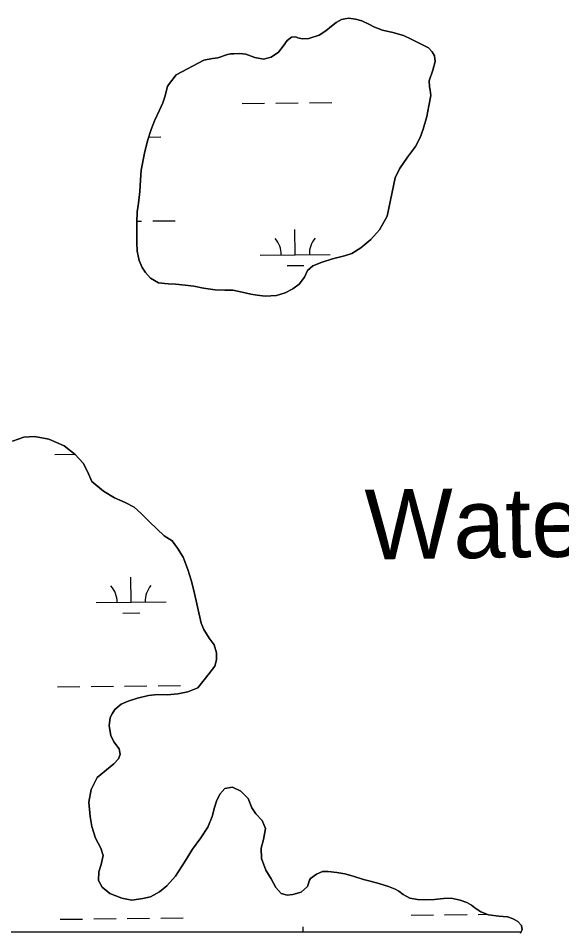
# Model space of a CAD drawing. Extents: x 3683613 to 3738215, y 469626 to 495384.
# Drawn here: x 3717893 to 3718670, y 488419 to 489727 of the extents above; entities that cross this region are included whole.
import ezdxf

# ---------------------------------------------------------------- set-up
doc = ezdxf.new("R2010")
doc.units = 0
for name, color, linetype in [('V-RIVR-IDEN', 7, 'Continuous'), ('V-TOPO-SHOR', 7, 'Continuous'), ('V-WETL-SWMP', 7, 'Continuous')]:
    doc.layers.add(name, color=color, linetype=linetype)

msp = doc.modelspace()

# ---------------------------------------------------------------- linework, layer by layer
at = {"layer": 'V-TOPO-SHOR'}
for points in [[(3718488.6, 489673), (3718485, 489678.6), (3718479.9, 489684.4), (3718454.3, 489697.4), (3718444.1, 489702.1), (3718428.8, 489706.4), (3718414.4, 489710), (3718402, 489714.5), (3718395.6, 489717.8), (3718384.9, 489723.1), (3718375.5, 489725.5), (3718365.4, 489726.8), (3718355.6, 489725.1), (3718348.2, 489720.8), (3718341.1, 489715.5), (3718333.4, 489708.8), (3718323.6, 489702.8), (3718309.1, 489697.7), (3718299.3, 489697.3), (3718293.2, 489698.9), (3718290.3, 489700.1), (3718284.2, 489699.6), (3718277.7, 489695), (3718272.1, 489686.8), (3718265.3, 489678.1), (3718255.1, 489671.2), (3718244, 489668.5), (3718231.6, 489670.5), (3718218.8, 489675.4), (3718210.1, 489676.5), (3718201.6, 489676.1), (3718197.3, 489676), (3718192.4, 489675.2), (3718178.7, 489670.3), (3718171, 489669.3), (3718158.9, 489666.8), (3718119.3, 489645.9)], [(3718119.3, 489645.9), (3718107, 489629.6), (3718103.3, 489615.9), (3718100, 489605.6), (3718095.2, 489595.2), (3718088, 489580.1), (3718083.5, 489567.5), (3718078.3, 489551.2), (3718074, 489533.8), (3718069.2, 489509.3), (3718068.3, 489494.9), (3718067.2, 489478.7), (3718065.2, 489462.4), (3718063.6, 489449.8), (3718062.9, 489435.2), (3718062.7, 489419.5), (3718063.1, 489405.2), (3718063.5, 489393.6), (3718066.5, 489380.1), (3718070.4, 489370), (3718075.2, 489362.8), (3718082.5, 489354.8), (3718093.9, 489347.9), (3718107.7, 489346.5), (3718118, 489346.2), (3718132.2, 489344.8), (3718144.4, 489343.4), (3718158.1, 489340.7), (3718175.1, 489337.9), (3718188.6, 489337.6), (3718200.3, 489337.8), (3718213.6, 489334.9), (3718225.9, 489332), (3718234.9, 489330.4), (3718246.6, 489329.2), (3718262.5, 489329.8), (3718275, 489333.9), (3718285.9, 489339.6), (3718295, 489346), (3718302.6, 489356.2), (3718307.2, 489365.8), (3718314.7, 489372.7), (3718328.1, 489377.5), (3718342.5, 489382.4), (3718359.8, 489386.6), (3718370.6, 489390.1), (3718383.4, 489398.2), (3718397.4, 489410.2), (3718409.8, 489423.8), (3718420.7, 489443.7), (3718432.5, 489498.2), (3718438.5, 489511.2), (3718449.8, 489528), (3718461.3, 489543.4), (3718468, 489556), (3718472.5, 489568), (3718477.6, 489586), (3718480.6, 489601.4), (3718483.1, 489616.2), (3718482.5, 489624), (3718481.2, 489628.9), (3718481, 489637.3), (3718486, 489652.6), (3718489.4, 489665.1), (3718488.6, 489673)], [(3717885, 489121.7), (3717901.2, 489127), (3717916.5, 489128.3), (3717937.2, 489124.3), (3717958.9, 489114.6), (3717974.8, 489102.5), (3717986.4, 489090.1), (3717992.3, 489077.9), (3717998.8, 489063.9)], [(3717998.8, 489063.9), (3718015.1, 489049.7), (3718031.2, 489040.4), (3718046.4, 489033.8), (3718059.1, 489026.8), (3718069.3, 489018), (3718081.2, 489005.9), (3718101.9, 488985.9), (3718113.5, 488978.7), (3718121.2, 488968.5), (3718129.4, 488955.3), (3718135.7, 488937.7), (3718140.7, 488922.4), (3718144.5, 488907.5), (3718154.9, 488861.1), (3718158.7, 488852), (3718166.6, 488839.6), (3718173.3, 488830), (3718177, 488818.3), (3718176.8, 488808.4), (3718174.5, 488799.4), (3718166.6, 488788.8), (3718150.3, 488768.2), (3718135.9, 488762.8), (3718121.4, 488760), (3718106.2, 488758.6), (3718092.6, 488758.9), (3718079.7, 488757.4), (3718063.9, 488753.4), (3718050.7, 488749.3), (3718040.5, 488745.1), (3718031.6, 488737.4), (3718027.8, 488731.2), (3718024.8, 488725.8), (3718023.3, 488713.8), (3718025.7, 488700.4), (3718030.2, 488690.9), (3718037.5, 488681.3), (3718039.1, 488673.2), (3718036.7, 488666.8), (3718029.9, 488659.8), (3718006, 488640.1), (3717997.5, 488622.7), (3717994.2, 488604.6), (3717996, 488584.4), (3717998.8, 488569.9), (3718004, 488553.4), (3718011.3, 488538.7), (3718014.8, 488528.3), (3718012, 488515.5), (3718008.5, 488505.2), (3718008, 488492.6), (3718013.4, 488482.9), (3718024.1, 488474), (3718041.5, 488467.2), (3718055.8, 488464.7), (3718071.4, 488466.7), (3718082.6, 488469.3), (3718095.4, 488476.2), (3718105.9, 488485), (3718118.2, 488498.6), (3718131, 488518.7), (3718142.5, 488537.5), (3718154.5, 488553.9), (3718164.3, 488568.8), (3718170.6, 488584.3), (3718174.1, 488597.2), (3718177, 488606.2), (3718181.8, 488616), (3718189, 488624.5), (3718199.5, 488626.3), (3718211.8, 488620.7), (3718222.1, 488609.9), (3718227.3, 488596.7), (3718233, 488588), (3718242.2, 488578.5), (3718246.8, 488567.2), (3718244.2, 488551.4), (3718240.9, 488538.8), (3718241.2, 488524.1), (3718247.5, 488507.6), (3718255, 488495), (3718261.9, 488482.8), (3718269.3, 488473.8), (3718277.9, 488471.4), (3718285.9, 488472.7), (3718297.7, 488475.8), (3718306.9, 488484), (3718309.8, 488493.2), (3718311.4, 488495.7), (3718319.7, 488501.5), (3718328.4, 488505.4), (3718336.5, 488505.7), (3718348.9, 488504.1), (3718360.5, 488502.3), (3718372.1, 488498.6), (3718387.1, 488494), (3718396.4, 488491.5), (3718408.9, 488488.1), (3718422.9, 488484.2), (3718432.2, 488480.4)], [(3718432.2, 488480.4), (3718437.8, 488477.2), (3718443.7, 488472.6), (3718453.5, 488467.4), (3718464.1, 488465.5), (3718475.5, 488464.8), (3718488.4, 488465.5), (3718501.4, 488466.8), (3718512.3, 488467.2), (3718525.2, 488464.7), (3718534.8, 488461.3), (3718541.6, 488457.2), (3718546.2, 488453.5), (3718554.6, 488448), (3718565.8, 488443.3), (3718580.5, 488441.6), (3718593, 488440.8), (3718601.1, 488437.9), (3718607.9, 488433.8), (3718613.1, 488428.4), (3718613.9, 488421.8), (3718611.2, 488416.9)]]:
    msp.add_lwpolyline(points, dxfattribs=at)
at = {"layer": 'V-WETL-SWMP'}
for p, q in [((3718213.6, 489604.7), (3718245.6, 489605.1)), ((3718261.6, 489605.3), (3718293.6, 489605.6)), ((3718309.6, 489605.8), (3718341.6, 489606.2)), ((3718080.1, 489556.7), (3718097.1, 489556.9)), ((3718063, 489436.5), (3718069.6, 489436.5)), ((3718085.6, 489436.7), (3718117.6, 489437.1)), ((3718289.5, 489388.3), (3718289.1, 489424.3)), ((3718239.5, 489387.8), (3718339.5, 489388.9)), ((3718277.7, 489372.8), (3718301.7, 489373.1)), ((3717916.5, 489128.3), (3717901.2, 489127)), ((3717937.2, 489124.3), (3717916.5, 489128.3)), ((3717901.2, 489127), (3717885, 489121.7)), ((3717958.9, 489114.6), (3717937.2, 489124.3)), ((3717974.8, 489102.5), (3717958.9, 489114.6)), ((3717945.5, 489102.4), (3717974.4, 489102.7)), ((3717986.4, 489090.1), (3717974.8, 489102.5)), ((3717992.3, 489077.9), (3717986.4, 489090.1)), ((3717998.8, 489063.9), (3717992.3, 489077.9)), ((3718015.1, 489049.7), (3717998.8, 489063.9)), ((3718031.2, 489040.4), (3718015.1, 489049.7)), ((3718046.4, 489033.8), (3718031.2, 489040.4)), ((3718059.1, 489026.8), (3718046.4, 489033.8)), ((3718069.3, 489018), (3718059.1, 489026.8)), ((3718081.2, 489005.9), (3718069.3, 489018)), ((3718101.9, 488985.9), (3718081.2, 489005.9)), ((3718113.5, 488978.7), (3718101.9, 488985.9)), ((3718121.2, 488968.5), (3718113.5, 488978.7)), ((3718129.4, 488955.3), (3718121.2, 488968.5)), ((3718135.7, 488937.7), (3718129.4, 488955.3)), ((3718140.7, 488922.4), (3718135.7, 488937.7)), ((3718054.8, 488891), (3718054.4, 488927)), ((3718144.5, 488907.5), (3718140.7, 488922.4)), ((3718154.9, 488861.1), (3718144.5, 488907.5)), ((3718004.8, 488890.5), (3718104.8, 488891.6)), ((3718043, 488875.5), (3718067, 488875.8)), ((3718158.7, 488852), (3718154.9, 488861.1)), ((3718166.6, 488839.6), (3718158.7, 488852)), ((3718173.3, 488830), (3718166.6, 488839.6)), ((3718177, 488818.3), (3718173.3, 488830)), ((3718176.8, 488808.4), (3718177, 488818.3)), ((3718174.5, 488799.4), (3718176.8, 488808.4)), ((3718150.3, 488768.2), (3718166.6, 488788.8)), ((3718166.6, 488788.8), (3718174.5, 488799.4)), ((3717949.4, 488769.7), (3717981.4, 488770.1)), ((3717997.4, 488770.3), (3718029.4, 488770.7)), ((3718045.4, 488770.9), (3718077.4, 488771.2)), ((3718093.4, 488771.4), (3718125.4, 488771.8)), ((3718121.4, 488760), (3718135.9, 488762.8)), ((3718135.9, 488762.8), (3718150.3, 488768.2)), ((3718040.5, 488745.1), (3718050.7, 488749.3)), ((3718050.7, 488749.3), (3718063.9, 488753.4)), ((3718063.9, 488753.4), (3718079.7, 488757.4)), ((3718079.7, 488757.4), (3718092.6, 488758.9)), ((3718092.6, 488758.9), (3718106.2, 488758.6)), ((3718106.2, 488758.6), (3718121.4, 488760)), ((3718027.8, 488731.2), (3718031.6, 488737.4)), ((3718031.6, 488737.4), (3718040.5, 488745.1)), ((3718023.3, 488713.8), (3718024.8, 488725.8)), ((3718024.8, 488725.8), (3718027.8, 488731.2)), ((3718025.7, 488700.4), (3718023.3, 488713.8)), ((3718030.2, 488690.9), (3718025.7, 488700.4)), ((3718037.5, 488681.3), (3718030.2, 488690.9)), ((3718036.7, 488666.8), (3718039.1, 488673.2)), ((3718039.1, 488673.2), (3718037.5, 488681.3)), ((3718006, 488640.1), (3718029.9, 488659.8)), ((3718029.9, 488659.8), (3718036.7, 488666.8)), ((3717997.5, 488622.7), (3718006, 488640.1)), ((3717994.2, 488604.6), (3717997.5, 488622.7)), ((3718189, 488624.5), (3718181.8, 488616)), ((3718199.5, 488626.3), (3718189, 488624.5)), ((3718211.8, 488620.7), (3718199.5, 488626.3)), ((3718222.1, 488609.9), (3718211.8, 488620.7)), ((3717996, 488584.4), (3717994.2, 488604.6)), ((3718177, 488606.2), (3718174.1, 488597.2)), ((3718181.8, 488616), (3718177, 488606.2)), ((3718227.3, 488596.7), (3718222.1, 488609.9)), ((3718174.1, 488597.2), (3718170.6, 488584.3)), ((3718233, 488588), (3718227.3, 488596.7)), ((3717998.8, 488569.9), (3717996, 488584.4)), ((3718170.6, 488584.3), (3718164.3, 488568.8)), ((3718242.2, 488578.5), (3718233, 488588)), ((3718246.8, 488567.2), (3718242.2, 488578.5)), ((3718004, 488553.4), (3717998.8, 488569.9)), ((3718164.3, 488568.8), (3718154.5, 488553.9)), ((3718244.2, 488551.4), (3718246.8, 488567.2)), ((3718011.3, 488538.7), (3718004, 488553.4)), ((3718154.5, 488553.9), (3718142.5, 488537.5)), ((3718240.9, 488538.8), (3718244.2, 488551.4)), ((3718014.8, 488528.3), (3718011.3, 488538.7)), ((3718012, 488515.5), (3718014.8, 488528.3)), ((3718142.5, 488537.5), (3718131, 488518.7)), ((3718241.2, 488524.1), (3718240.9, 488538.8)), ((3718008.5, 488505.2), (3718012, 488515.5)), ((3718131, 488518.7), (3718118.2, 488498.6)), ((3718247.5, 488507.6), (3718241.2, 488524.1)), ((3718008, 488492.6), (3718008.5, 488505.2)), ((3718255, 488495), (3718247.5, 488507.6)), ((3718319.7, 488501.5), (3718311.4, 488495.7)), ((3718328.4, 488505.4), (3718319.7, 488501.5)), ((3718336.5, 488505.7), (3718328.4, 488505.4)), ((3718348.9, 488504.1), (3718336.5, 488505.7)), ((3718360.5, 488502.3), (3718348.9, 488504.1)), ((3718372.1, 488498.6), (3718360.5, 488502.3)), ((3718013.4, 488482.9), (3718008, 488492.6)), ((3718118.2, 488498.6), (3718105.9, 488485)), ((3718261.9, 488482.8), (3718255, 488495)), ((3718309.8, 488493.2), (3718306.9, 488484)), ((3718311.4, 488495.7), (3718309.8, 488493.2)), ((3718387.1, 488494), (3718372.1, 488498.6)), ((3718396.4, 488491.5), (3718387.1, 488494)), ((3718408.9, 488488.1), (3718396.4, 488491.5)), ((3718422.9, 488484.2), (3718408.9, 488488.1)), ((3718024.1, 488474), (3718013.4, 488482.9)), ((3718041.5, 488467.2), (3718024.1, 488474)), ((3718095.4, 488476.2), (3718082.6, 488469.3)), ((3718105.9, 488485), (3718095.4, 488476.2)), ((3718269.3, 488473.8), (3718261.9, 488482.8)), ((3718277.9, 488471.4), (3718269.3, 488473.8)), ((3718297.7, 488475.8), (3718285.9, 488472.7)), ((3718306.9, 488484), (3718297.7, 488475.8)), ((3718432.2, 488480.4), (3718422.9, 488484.2)), ((3718437.8, 488477.2), (3718432.2, 488480.4)), ((3718443.7, 488472.6), (3718437.8, 488477.2)), ((3718055.8, 488464.7), (3718041.5, 488467.2)), ((3718071.4, 488466.7), (3718055.8, 488464.7)), ((3718082.6, 488469.3), (3718071.4, 488466.7)), ((3718285.9, 488472.7), (3718277.9, 488471.4)), ((3718453.5, 488467.4), (3718443.7, 488472.6)), ((3718464.1, 488465.5), (3718453.5, 488467.4)), ((3718475.5, 488464.8), (3718464.1, 488465.5)), ((3718488.4, 488465.5), (3718475.5, 488464.8)), ((3718501.4, 488466.8), (3718488.4, 488465.5)), ((3718512.3, 488467.2), (3718501.4, 488466.8)), ((3718525.2, 488464.7), (3718512.3, 488467.2)), ((3718534.8, 488461.3), (3718525.2, 488464.7)), ((3718541.6, 488457.2), (3718534.8, 488461.3)), ((3718546.2, 488453.5), (3718541.6, 488457.2)), ((3718554.6, 488448), (3718546.2, 488453.5)), ((3718565.8, 488443.3), (3718554.6, 488448)), ((3717953.3, 488437.1), (3717985.3, 488437.5)), ((3718001.3, 488437.6), (3718033.2, 488438)), ((3718049.2, 488438.2), (3718081.2, 488438.6)), ((3718097.2, 488438.8), (3718129.2, 488439.1)), ((3718455.1, 488442.9), (3718487.1, 488443.3)), ((3718503.1, 488443.5), (3718535.1, 488443.9)), ((3718551.1, 488444), (3718563.7, 488444.2)), ((3718580.5, 488441.6), (3718565.8, 488443.3)), ((3718593, 488440.8), (3718580.5, 488441.6)), ((3718601.1, 488437.9), (3718593, 488440.8)), ((3718607.9, 488433.8), (3718601.1, 488437.9)), ((3718300.8, 488419.3), (3718300.7, 488426.4)), ((3718613.1, 488428.4), (3718607.9, 488433.8)), ((3718612.5, 488419.3), (3718613.9, 488421.8)), ((3718613.9, 488421.8), (3718613.1, 488428.4)), ((3716626.9, 488419.3), (3718612.5, 488419.3))]:
    msp.add_line(p, q, dxfattribs=at)
msp.add_lwpolyline([(3718119.3, 489645.9), (3718158.9, 489666.8), (3718171, 489669.3), (3718178.7, 489670.3), (3718192.4, 489675.2), (3718197.3, 489676), (3718201.6, 489676.1), (3718210.1, 489676.5), (3718218.8, 489675.4), (3718231.6, 489670.5), (3718244, 489668.5), (3718255.1, 489671.2), (3718265.3, 489678.1), (3718272.1, 489686.8), (3718277.7, 489695), (3718284.2, 489699.6), (3718290.3, 489700.1), (3718293.2, 489698.9), (3718299.3, 489697.3), (3718309.1, 489697.7), (3718323.6, 489702.8), (3718333.4, 489708.8), (3718341.1, 489715.5), (3718348.2, 489720.8), (3718355.6, 489725.1), (3718365.4, 489726.8), (3718375.5, 489725.5), (3718384.9, 489723.1), (3718395.6, 489717.8), (3718402, 489714.5), (3718414.4, 489710), (3718428.8, 489706.4), (3718444.1, 489702.1), (3718454.3, 489697.4), (3718479.9, 489684.4), (3718485, 489678.6), (3718488.6, 489673), (3718489.4, 489665.1), (3718486, 489652.6), (3718481, 489637.3), (3718481.2, 489628.9), (3718482.5, 489624), (3718483.1, 489616.2), (3718480.6, 489601.4), (3718477.6, 489586), (3718472.5, 489568), (3718468, 489556), (3718461.3, 489543.4), (3718449.8, 489528), (3718438.5, 489511.2), (3718432.5, 489498.2), (3718420.7, 489443.7), (3718409.8, 489423.8), (3718397.4, 489410.2), (3718383.4, 489398.2), (3718370.6, 489390.1), (3718359.8, 489386.6), (3718342.5, 489382.4), (3718328.1, 489377.5), (3718314.7, 489372.7), (3718307.2, 489365.8), (3718302.6, 489356.2), (3718295, 489346), (3718285.9, 489339.6), (3718275, 489333.9), (3718262.5, 489329.8), (3718246.6, 489329.2), (3718234.9, 489330.4), (3718225.9, 489332), (3718213.6, 489334.9), (3718200.3, 489337.8), (3718188.6, 489337.6), (3718175.1, 489337.9), (3718158.1, 489340.7), (3718144.4, 489343.4), (3718132.2, 489344.8), (3718118, 489346.2), (3718107.7, 489346.5), (3718093.9, 489347.9), (3718082.5, 489354.8), (3718075.2, 489362.8), (3718070.4, 489370), (3718066.5, 489380.1), (3718063.5, 489393.6), (3718063.1, 489405.2), (3718062.7, 489419.5), (3718062.9, 489435.2), (3718063.6, 489449.8), (3718065.2, 489462.4), (3718067.2, 489478.7), (3718068.3, 489494.9), (3718069.2, 489509.3), (3718074, 489533.8), (3718078.3, 489551.2), (3718083.5, 489567.5), (3718088, 489580.1), (3718095.2, 489595.2), (3718100, 489605.6), (3718103.3, 489615.9), (3718107, 489629.6)], close=True, dxfattribs=at)
for centre, start, end in [((3718234.3, 489388.2), 359.8949, 41.4385), ((3718344.8, 489389.5), 139.8949, 181.4385), ((3717999.6, 488890.9), 359.8949, 41.4385), ((3718110.1, 488892.2), 139.8949, 181.4385)]:
    msp.add_arc(centre, 35.2, start, end, dxfattribs=at)

# ---------------------------------------------------------------- texts
at = {"layer": 'V-RIVR-IDEN'}
msp.add_text('Water', height=100, rotation=0.7994, dxfattribs=at).set_placement((3718389.7, 488952))

doc.saveas('drawing.dxf')
